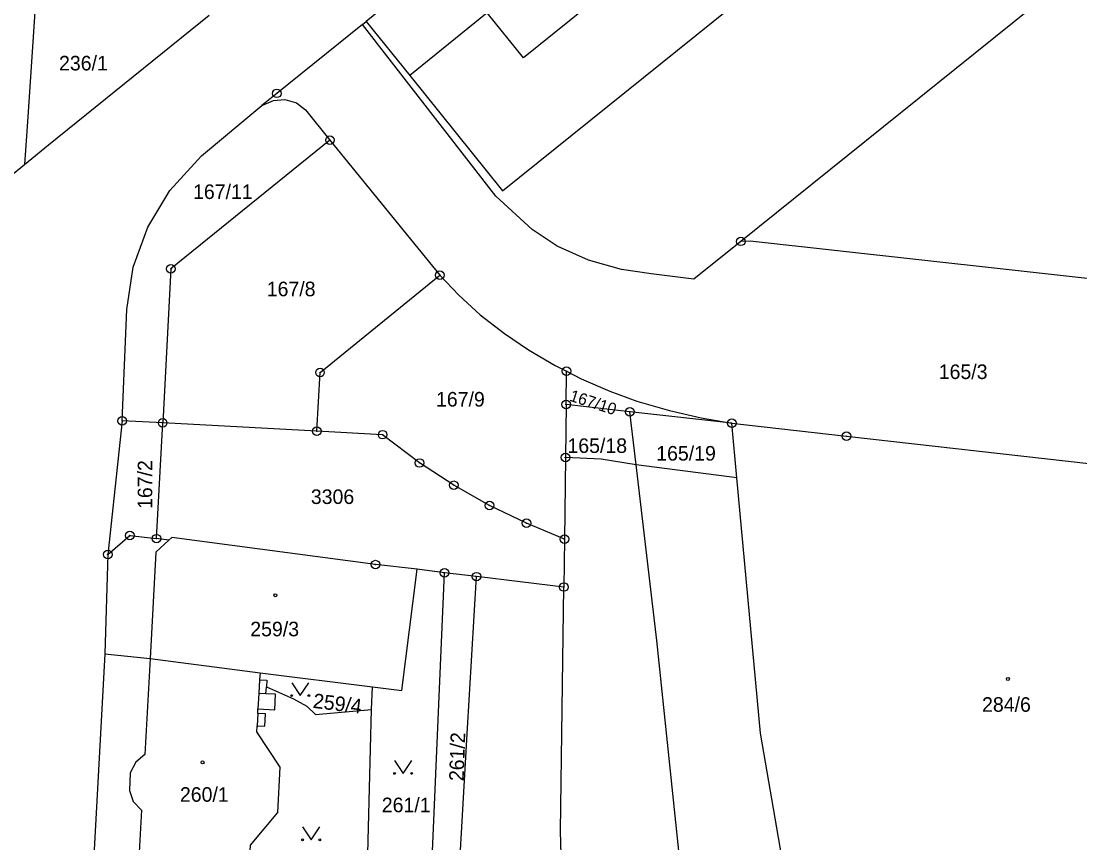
# Model space of a CAD drawing. Extents: x -733394 to -722299, y -1082822 to -1075049.
# Drawn here: x -728720 to -728596.6, y -1079177.2 to -1079081.4 of the extents above; entities that cross this region are included whole.
import ezdxf

# ---------------------------------------------------------------- set-up
doc = ezdxf.new("R2010")
doc.units = 0
for name, color, linetype in [('Hranice parcel', 7, 'Continuous'), ('Parcelní čísla', 7, 'Continuous'), ('Vnitřní kresba', 7, 'Continuous'), ('Značky bodu BP', 7, 'Continuous'), ('Značky budov', 7, 'Continuous'), ('Značky kultur', 7, 'Continuous')]:
    doc.layers.add(name, color=color, linetype=linetype)

msp = doc.modelspace()

# ---------------------------------------------------------------- linework, layer by layer
at = {"layer": 'Hranice parcel'}
for p, q in [((-728602.32, -1079019.01), (-728679.79, -1079081.45)), ((-728680.22, -1079081.81), (-728679.79, -1079081.45)), ((-728679.79, -1079081.45), (-728674.7, -1079087.76)), ((-728684, -1079095.29), (-728671.19, -1079111.03)), ((-728656.47, -1079126.13), (-728656.42, -1079122.24)), ((-728656.47, -1079126.13), (-728656.55, -1079132.3)), ((-728649.05, -1079126.97), (-728656.47, -1079126.13)), ((-728648.32, -1079133.16), (-728649.05, -1079126.97)), ((-728637.16, -1079128.31), (-728649.05, -1079126.97)), ((-728708.21, -1079128.02), (-728709.9, -1079143.6)), ((-728703.5, -1079128.27), (-728708.21, -1079128.02)), ((-728704.22, -1079141.76), (-728703.5, -1079128.27)), ((-728685.52, -1079129.23), (-728703.5, -1079128.27)), ((-728636.57, -1079134.68), (-728637.16, -1079128.31)), ((-728656.55, -1079132.3), (-728656.67, -1079141.83)), ((-728636.57, -1079134.68), (-728648.32, -1079133.16)), ((-728656.67, -1079141.83), (-728656.74, -1079147.4)), ((-728709.9, -1079143.6), (-728710.26, -1079155.21)), ((-728670.65, -1079145.75), (-728673.83, -1079145.31)), ((-728672.71, -1079193.55), (-728670.65, -1079145.75)), ((-728666.93, -1079146.19), (-728670.65, -1079145.75)), ((-728656.74, -1079147.4), (-728666.93, -1079146.19)), ((-728710.26, -1079155.21), (-728704.96, -1079155.75)), ((-728704.96, -1079155.75), (-728692.15, -1079157.41)), ((-728692.15, -1079157.41), (-728679.06, -1079159.05)), ((-728679.14, -1079161.7), (-728679.06, -1079159.05)), ((-728679.96, -1079193.37), (-728679.14, -1079161.7))]:
    msp.add_line(p, q, dxfattribs=at)
for points in [[(-728674.7, -1079087.76), (-728663.87, -1079101.2), (-728586.08, -1079038.58), (-728596.91, -1079025.18)], [(-728596.91, -1079025.18), (-728605.97, -1079032.45), (-728601.73, -1079037.74), (-728623.04, -1079054.84), (-728627.37, -1079049.49), (-728634.22, -1079054.98), (-728634.13, -1079055.1), (-728637.71, -1079057.97), (-728637.8, -1079057.85), (-728644.5, -1079063.22), (-728640.19, -1079068.55), (-728661.43, -1079085.68), (-728665.67, -1079080.45), (-728674.7, -1079087.76)], [(-728853.37, -1079140.16), (-728855.39, -1079136.59), (-728859.3, -1079122.31), (-728855.9, -1079116.96), (-728847.76, -1079110.16), (-728854.63, -1079101.33), (-728852.39, -1079059.57), (-728842.55, -1079039), (-728830.13, -1079039.66), (-728829.86, -1079035.74), (-728821.44, -1079030.9), (-728734.52, -1079035.76), (-728716.85, -1079056.97), (-728718.83, -1079086.76), (-728719.22, -1079092.57), (-728719.59, -1079098.12)], [(-728571.47, -1079055.12), (-728611.17, -1079087.04), (-728636.11, -1079107.1)], [(-728719.59, -1079098.12), (-728716.79, -1079095.85), (-728698.07, -1079080.71)], [(-728680.22, -1079081.81), (-728690.18, -1079089.84), (-728691.95, -1079091.27)], [(-728636.11, -1079107.1), (-728641.6, -1079111.52), (-728646.56, -1079110.89), (-728650.02, -1079110.36), (-728653.87, -1079109.28), (-728657.52, -1079107.65), (-728660.44, -1079105.72), (-728664.65, -1079101.82), (-728680.22, -1079081.81)], [(-728708.21, -1079128.02), (-728707.69, -1079115.06), (-728706.93, -1079110.12), (-728705.24, -1079105.43), (-728702.66, -1079101.16), (-728698.98, -1079097.11), (-728691.95, -1079091.27)], [(-728691.95, -1079091.27), (-728690.6, -1079090.69), (-728689.25, -1079090.55), (-728687.89, -1079090.95), (-728686.87, -1079091.76), (-728684, -1079095.29)], [(-728684, -1079095.29), (-728702.54, -1079110.3), (-728703.5, -1079128.27)], [(-728721.29, -1079140.45), (-728721.07, -1079135.6), (-728726.46, -1079135.34), (-728723.87, -1079101.6), (-728719.59, -1079098.12)], [(-728518.63, -1079120.67), (-728542.99, -1079117.61), (-728574.09, -1079113.85), (-728605.19, -1079110.37), (-728635.03, -1079107.09), (-728636.11, -1079107.1)], [(-728685.52, -1079129.23), (-728685.16, -1079122.4), (-728671.19, -1079111.03)], [(-728671.19, -1079111.03), (-728668.96, -1079113.37), (-728666.48, -1079115.65), (-728663.67, -1079117.86), (-728660.84, -1079119.76), (-728657.73, -1079121.57), (-728656.42, -1079122.24)], [(-728656.42, -1079122.24), (-728654.71, -1079123.11), (-728651.38, -1079124.57), (-728648.23, -1079125.75), (-728644.44, -1079126.82), (-728640.75, -1079127.67), (-728637.16, -1079128.31)], [(-728637.16, -1079128.31), (-728623.8, -1079129.82), (-728595.54, -1079133.01)], [(-728656.67, -1079141.83), (-728661.08, -1079139.97), (-728665.39, -1079137.9), (-728669.55, -1079135.54), (-728673.56, -1079132.94), (-728677.86, -1079129.64), (-728685.52, -1079129.23)], [(-728648.32, -1079133.16), (-728652.4, -1079132.5), (-728656.55, -1079132.3)], [(-728638.06, -1079213.92), (-728639.81, -1079208.52), (-728640.58, -1079204.55), (-728645.89, -1079153.63), (-728648.32, -1079133.16)], [(-728622.41, -1079220.52), (-728626.94, -1079204.33), (-728633.82, -1079164.43), (-728636.57, -1079134.68)], [(-728709.9, -1079143.6), (-728707.34, -1079141.39), (-728704.22, -1079141.76)], [(-728673.83, -1079145.31), (-728678.69, -1079144.79), (-728702.42, -1079141.61), (-728702.77, -1079141.93), (-728704.22, -1079141.76)], [(-728679.06, -1079159.05), (-728675.61, -1079159.48), (-728673.83, -1079145.31)], [(-728669.74, -1079193.64), (-728669.53, -1079189.22), (-728669.21, -1079183.27), (-728668.94, -1079180.82), (-728668, -1079164.51), (-728666.93, -1079146.19)], [(-728656.17, -1079202.59), (-728656.68, -1079192.86), (-728657.11, -1079175.83), (-728656.74, -1079147.4)], [(-728710.26, -1079155.21), (-728712.22, -1079191.61), (-728712, -1079192.56)], [(-728704.96, -1079155.75), (-728705.59, -1079166.92), (-728706.64, -1079167.84), (-728707.27, -1079169.06), (-728707.37, -1079171.12), (-728706.92, -1079172.42), (-728705.96, -1079173.43), (-728706.58, -1079184.63), (-728693.72, -1079185.45), (-728693.28, -1079177.5), (-728690.09, -1079173.71), (-728689.79, -1079168.41), (-728692.54, -1079164.29), (-728692.5, -1079163.58), (-728691.61, -1079163.63), (-728691.53, -1079162.19), (-728692.42, -1079162.14), (-728692.39, -1079161.61), (-728690.43, -1079161.72), (-728690.35, -1079159.91), (-728691.46, -1079159.85), (-728691.4, -1079159.05)], [(-728692.15, -1079157.41), (-728692.2, -1079158.21), (-728691.35, -1079158.25), (-728691.4, -1079159.05)], [(-728691.4, -1079159.05), (-728688.25, -1079160.42), (-728686.71, -1079161.29), (-728685.67, -1079162.28), (-728679.14, -1079161.7)]]:
    msp.add_lwpolyline(points, dxfattribs=at)
at = {"layer": 'Vnitřní kresba'}
for p, q in [((-728702.77, -1079141.93), (-728704.3, -1079143.34)), ((-728704.3, -1079143.34), (-728704.96, -1079155.75)), ((-728692.2, -1079158.21), (-728692.29, -1079159.8)), ((-728692.29, -1079159.8), (-728692.39, -1079161.61)), ((-728691.46, -1079159.85), (-728692.29, -1079159.8)), ((-728692.42, -1079162.14), (-728692.5, -1079163.58))]:
    msp.add_line(p, q, dxfattribs=at)
at = {"layer": 'Značky bodu BP'}
for centre, radius in [((-728690.18, -1079089.84), 0.5), ((-728690.18, -1079089.84), 0.0303), ((-728684, -1079095.29), 0.5), ((-728684, -1079095.29), 0.0303), ((-728636.11, -1079107.1), 0.5), ((-728636.11, -1079107.1), 0.0303), ((-728702.54, -1079110.3), 0.5), ((-728702.54, -1079110.3), 0.0303), ((-728671.19, -1079111.03), 0.5), ((-728671.19, -1079111.03), 0.0303), ((-728685.16, -1079122.4), 0.5), ((-728685.16, -1079122.4), 0.0303), ((-728656.42, -1079122.24), 0.5), ((-728656.42, -1079122.24), 0.0303), ((-728656.47, -1079126.13), 0.5), ((-728656.47, -1079126.13), 0.0303), ((-728649.05, -1079126.97), 0.5), ((-728649.05, -1079126.97), 0.0303), ((-728708.21, -1079128.02), 0.5), ((-728708.21, -1079128.02), 0.0303), ((-728703.5, -1079128.27), 0.5), ((-728703.5, -1079128.27), 0.0303), ((-728637.16, -1079128.31), 0.5), ((-728637.16, -1079128.31), 0.0303), ((-728685.52, -1079129.23), 0.5), ((-728685.52, -1079129.23), 0.0303), ((-728677.86, -1079129.64), 0.5), ((-728677.86, -1079129.64), 0.0303), ((-728623.8, -1079129.82), 0.5), ((-728623.8, -1079129.82), 0.0303), ((-728656.55, -1079132.3), 0.5), ((-728656.55, -1079132.3), 0.0303), ((-728673.56, -1079132.94), 0.5), ((-728673.56, -1079132.94), 0.0303), ((-728669.55, -1079135.54), 0.5), ((-728669.55, -1079135.54), 0.0303), ((-728665.39, -1079137.9), 0.5), ((-728665.39, -1079137.9), 0.0303), ((-728661.08, -1079139.97), 0.5), ((-728707.34, -1079141.39), 0.5), ((-728661.08, -1079139.97), 0.0303), ((-728707.34, -1079141.39), 0.0303), ((-728704.22, -1079141.76), 0.5), ((-728704.22, -1079141.76), 0.0303), ((-728656.67, -1079141.83), 0.5), ((-728656.67, -1079141.83), 0.0303), ((-728709.9, -1079143.6), 0.5), ((-728709.9, -1079143.6), 0.0303), ((-728678.69, -1079144.79), 0.5), ((-728678.69, -1079144.79), 0.0303), ((-728670.65, -1079145.75), 0.5), ((-728670.65, -1079145.75), 0.0303), ((-728666.93, -1079146.19), 0.5), ((-728666.93, -1079146.19), 0.0303), ((-728656.74, -1079147.4), 0.5), ((-728656.74, -1079147.4), 0.0303)]:
    msp.add_circle(centre, radius, dxfattribs=at)
at = {"layer": 'Značky budov'}
for centre in [(-728690.37, -1079148.36), (-728604.98, -1079158.12), (-728698.85, -1079167.85)]:
    msp.add_circle(centre, 0.175, dxfattribs=at)
at = {"layer": 'Značky kultur'}
for points in [[(-728688.46, -1079158.56), (-728687.46, -1079160.06), (-728686.46, -1079158.56)], [(-728676.47, -1079167.64), (-728675.47, -1079169.14), (-728674.47, -1079167.64)], [(-728687.19, -1079175.38), (-728686.19, -1079176.88), (-728685.19, -1079175.38)]]:
    msp.add_lwpolyline(points, dxfattribs=at)
for centre in [(-728688.46, -1079160.06), (-728686.46, -1079160.06), (-728676.47, -1079169.14), (-728674.47, -1079169.14), (-728687.19, -1079176.88), (-728685.19, -1079176.88)]:
    msp.add_circle(centre, 0.1, dxfattribs=at)

# ---------------------------------------------------------------- texts
at = {"layer": 'Parcelní čísla'}
for s, p in [('236/1', (-728715.58, -1079087.17)), ('167/11', (-728699.96, -1079102.16)), ('167/8', (-728691.37, -1079113.5)), ('165/3', (-728613.04, -1079123.15)), ('167/9', (-728671.64, -1079126.36)), ('165/18', (-728656.32, -1079131.77)), ('165/19', (-728645.97, -1079132.66)), ('3306', (-728686.23, -1079137.72)), ('259/3', (-728693.29, -1079153.15)), ('284/6', (-728607.99, -1079161.95)), ('260/1', (-728701.49, -1079172.44)), ('261/1', (-728677.96, -1079173.66))]:
    msp.add_text(s, height=1.7, dxfattribs=at).set_placement(p)
for s, height, rotation, p in [('167/10', 1.361, 342, (-728656.17, -1079125.66)), ('167/2', 1.7, 90, (-728704.71, -1079138.3)), ('259/4', 1.7, 353, (-728686.05, -1079161.48)), ('261/2', 1.7, 88, (-728668.42, -1079170.06))]:
    msp.add_text(s, height=height, rotation=rotation, dxfattribs=at).set_placement(p)

doc.saveas('drawing.dxf')
